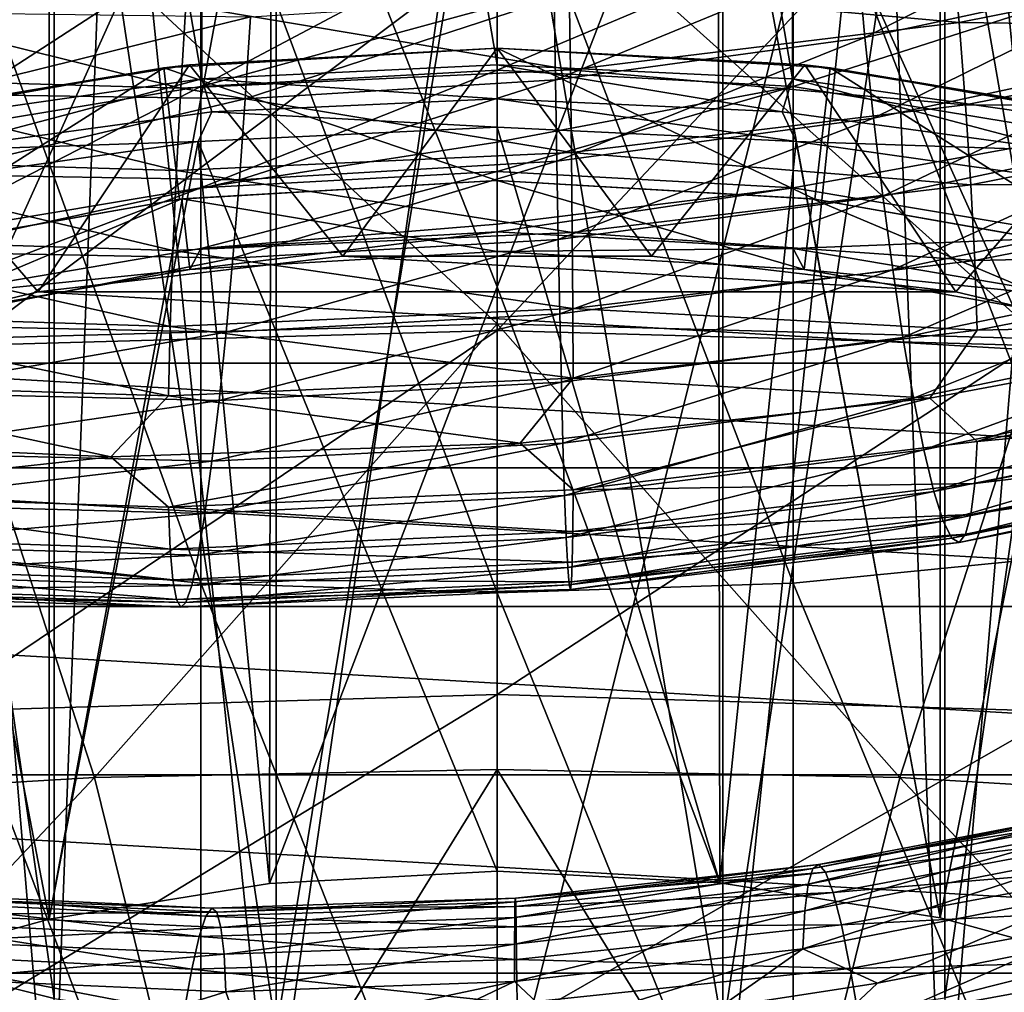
# Model space of a CAD drawing. Header units: metres. Extents: x -44 to 117, y -432 to 89.
# Tile 301 of 656: x -2.35 to 2.49, y -358.06 to -353.28. Entities that reach past the tile are written whole.
import ezdxf

# ---------------------------------------------------------------- set-up
doc = ezdxf.new("R2010")
doc.units = ezdxf.units.M
doc.layers.add('solid_125568', color=7, linetype='CONTINUOUS')

msp = doc.modelspace()

# ---------------------------------------------------------------- linework, layer by layer
at = {"layer": 'solid_125568'}
for points in [[(0, -344.982971, 864.575073), (-1.451161, -345.051361, 864.624756), (0, -353.505859, 852.844299)], [(0, -344.982971, 864.575073), (0, -353.505859, 852.844299), (1.451161, -353.574219, 852.893982)], [(1.451161, -345.051361, 864.624756), (0, -344.982971, 864.575073), (1.451161, -353.574219, 852.893982)], [(-1.451161, -345.051361, 864.624756), (-2.882698, -345.255554, 864.773132), (-1.451161, -353.574219, 852.893982)], [(-1.451161, -345.051361, 864.624756), (-1.451161, -353.574219, 852.893982), (0, -353.505859, 852.844299)], [(1.451161, -345.051361, 864.624756), (1.451161, -353.574219, 852.893982), (2.882698, -353.778442, 853.042358)], [(2.882698, -345.255554, 864.773132), (1.451161, -345.051361, 864.624756), (2.882698, -353.778442, 853.042358)], [(-2.882698, -345.255554, 864.773132), (-2.882698, -353.778442, 853.042358), (-1.451161, -353.574219, 852.893982)], [(2.201037, -358.090332, 881.494995), (3.254865, -357.823273, 881.256531), (3.254865, -350.767578, 889.079163)], [(2.201037, -351.022308, 889.33075), (2.201037, -358.090332, 881.494995), (3.254865, -350.767578, 889.079163)], [(-3.232239, -350.7742, 889.085754), (-2.177384, -358.095032, 881.499207), (-2.177384, -351.026794, 889.335205)], [(-3.232239, -350.7742, 889.085754), (-3.232239, -357.830231, 881.262756), (-2.177384, -358.095032, 881.499207)], [(-2.177384, -351.026794, 889.335205), (-1.085199, -358.25473, 881.641724), (-1.085199, -351.179138, 889.485596)], [(-2.177384, -351.026794, 889.335205), (-2.177384, -358.095032, 881.499207), (-1.085199, -358.25473, 881.641724)], [(1.109473, -358.25238, 881.639648), (2.201037, -358.090332, 881.494995), (2.201037, -351.022308, 889.33075)], [(1.109473, -351.17688, 889.483398), (1.109473, -358.25238, 881.639648), (2.201037, -351.022308, 889.33075)], [(0, -351.655914, 889.082947), (-1.085199, -351.179138, 889.485596), (-1.085199, -358.25473, 881.641724)], [(1.109473, -351.17688, 889.483398), (0, -351.655914, 889.082947), (1.109473, -358.25238, 881.639648)], [(-1.110643, -358.879364, 853.040222), (-1.891088, -351.307037, 847.538574), (0, -351.224121, 847.478333)], [(-1.110643, -358.879364, 853.040222), (0, -351.224121, 847.478333), (0, -358.82019, 852.997192)], [(0, -358.82019, 852.997192), (0, -351.224121, 847.478333), (1.891077, -351.307037, 847.538574)], [(-2.187469, -359.051941, 853.165588), (-2.830327, -351.410522, 847.61377), (-1.891088, -351.307037, 847.538574)], [(-1.110643, -358.879364, 853.040222), (-2.187469, -359.051941, 853.165588), (-1.891088, -351.307037, 847.538574)], [(1.110764, -358.879395, 853.040222), (0, -358.82019, 852.997192), (1.891077, -351.307037, 847.538574)], [(2.187646, -359.051971, 853.165588), (1.110764, -358.879395, 853.040222), (1.891077, -351.307037, 847.538574)], [(2.187646, -359.051971, 853.165588), (1.891077, -351.307037, 847.538574), (2.830316, -351.410522, 847.61377)], [(-2.187469, -359.051941, 853.165588), (-3.240074, -359.34079, 853.375427), (-2.830327, -351.410522, 847.61377)], [(3.240224, -359.340851, 853.375488), (2.187646, -359.051971, 853.165588), (2.830316, -351.410522, 847.61377)], [(0, -351.620026, 862.97699), (0, -354.596283, 859.014343), (-1.109473, -351.797638, 862.865662)], [(1.085199, -351.795166, 862.863708), (0, -354.596283, 859.014343), (0, -351.620026, 862.97699)], [(0, -358.576019, 881.373169), (0, -351.655914, 889.082947), (-1.085199, -358.25473, 881.641724)], [(1.109473, -358.25238, 881.639648), (0, -351.655914, 889.082947), (0, -358.576019, 881.373169)], [(-1.109473, -351.797638, 862.865662), (-2.200857, -357.703552, 855.146423), (-2.201037, -351.966797, 863.002014)], [(-1.109473, -351.797638, 862.865662), (-1.118748, -357.529022, 855.019653), (-2.200857, -357.703552, 855.146423)], [(0, -354.596283, 859.014343), (-1.118748, -357.529022, 855.019653), (-1.109473, -351.797638, 862.865662)], [(1.085199, -351.795166, 862.863708), (1.094528, -357.526459, 855.017761), (0, -354.596283, 859.014343)], [(2.177491, -357.698486, 855.142761), (1.094528, -357.526459, 855.017761), (1.085199, -351.795166, 862.863708)], [(2.177384, -351.961884, 862.998047), (2.177491, -357.698486, 855.142761), (1.085199, -351.795166, 862.863708)], [(-2.201037, -351.966797, 863.002014), (-3.254529, -357.994232, 855.357666), (-3.254865, -352.245483, 863.226746)], [(-2.201037, -351.966797, 863.002014), (-2.200857, -357.703552, 855.146423), (-3.254529, -357.994232, 855.357666)], [(3.231762, -357.986633, 855.352112), (2.177491, -357.698486, 855.142761), (2.177384, -351.961884, 862.998047)], [(3.232239, -352.23822, 863.220886), (3.231762, -357.986633, 855.352112), (2.177384, -351.961884, 862.998047)], [(-1.455538, -356.052887, 232.369736), (-1.455538, -352.206146, 234.888931), (-2.892772, -352.080566, 234.679489)], [(-2.892772, -355.911072, 232.170914), (-1.455538, -356.052887, 232.369736), (-2.892772, -352.080566, 234.679489)], [(2.892772, -355.911072, 232.170914), (2.892772, -352.080566, 234.679489), (1.455538, -352.206146, 234.888931)], [(-1.455538, -352.206146, 234.888931), (0, -356.100342, 232.436279), (0, -352.248169, 234.95903)], [(-1.455538, -356.052887, 232.369736), (0, -356.100342, 232.436279), (-1.455538, -352.206146, 234.888931)], [(1.455538, -356.052887, 232.369736), (1.455538, -352.206146, 234.888931), (0, -352.248169, 234.95903)], [(1.455538, -356.052887, 232.369736), (2.892772, -355.911072, 232.170914), (1.455538, -352.206146, 234.888931)], [(0, -356.100342, 232.436279), (1.455538, -356.052887, 232.369736), (0, -352.248169, 234.95903)], [(-0.000018, -352.449585, 375.90921), (-2.440281, -352.510468, 375.922333), (-0.000053, -354.778168, 362.807922)], [(-0.000018, -352.449585, 375.90921), (-0.000053, -354.778168, 362.807922), (2.677702, -354.851135, 362.823914)], [(2.440244, -352.510468, 375.922333), (-0.000018, -352.449585, 375.90921), (2.677702, -354.851135, 362.823914)], [(-2.440281, -352.510468, 375.922333), (-2.677807, -354.851135, 362.823914), (-0.000053, -354.778168, 362.807922)], [(4.87289, -352.693146, 375.961792), (2.440244, -352.510468, 375.922333), (2.677702, -354.851135, 362.823914)], [(1.80798, -353.369995, 895.71106), (1.770996, -352.967621, 895.704163), (3.241518, -352.647461, 895.659607)], [(3.309264, -353.045624, 895.663269), (1.80798, -353.369995, 895.71106), (3.241518, -352.647461, 895.659607)], [(-1.455538, -353.611481, 192.733932), (0, -352.83902, 195.158966), (0, -353.215881, 193.922226)], [(-1.455538, -353.611481, 192.733932), (-1.455538, -352.916718, 195.184372), (0, -352.83902, 195.158966)], [(2.233305, -352.891724, 901.086121), (0.354097, -353.122681, 901.045227), (2.270645, -353.297272, 901.094482)], [(2.233305, -352.891724, 901.086121), (2.270645, -353.297272, 901.094482), (4.155967, -352.922699, 900.994995)], [(-2.892772, -353.848877, 192.791168), (-2.892772, -353.148834, 195.260254), (-1.455538, -352.916718, 195.184372)], [(-1.455538, -353.611481, 192.733932), (-2.892772, -353.848877, 192.791168), (-1.455538, -352.916718, 195.184372)], [(-0.000013, -352.915283, 349.962158), (0.00001, -354.811462, 337.166168), (-2.622973, -354.885376, 337.179779)], [(-1.749797, -352.949432, 349.968719), (-0.000013, -352.915283, 349.962158), (-2.622973, -354.885376, 337.179779)], [(-0.000013, -352.915283, 349.962158), (1.749772, -352.949432, 349.968719), (0.00001, -354.811462, 337.166168)], [(0, -353.532013, 192.714783), (0, -353.215881, 193.922226), (1.455538, -352.916718, 195.184372)], [(1.455538, -353.611481, 192.733932), (0, -353.532013, 192.714783), (1.455538, -352.916718, 195.184372)], [(1.455538, -353.611481, 192.733932), (1.455538, -352.916718, 195.184372), (2.892772, -353.148834, 195.260254)], [(4.155967, -352.922699, 900.994995), (2.270645, -353.297272, 901.094482), (4.214059, -353.322998, 900.940674)], [(-3.497779, -353.052002, 349.988373), (-1.749797, -352.949432, 349.968719), (-2.622973, -354.885376, 337.179779)], [(1.749772, -352.949432, 349.968719), (2.622993, -354.885376, 337.179779), (0.00001, -354.811462, 337.166168)], [(0.286744, -353.579315, 895.650085), (0.280931, -353.175232, 895.64209), (1.770996, -352.967621, 895.704163)], [(1.80798, -353.369995, 895.71106), (0.286744, -353.579315, 895.650085), (1.770996, -352.967621, 895.704163)], [(1.749772, -352.949432, 349.968719), (3.497753, -353.052002, 349.988373), (2.622993, -354.885376, 337.179779)], [(1.849775, -353.767151, 895.778809), (1.80798, -353.369995, 895.71106), (3.309264, -353.045624, 895.663269)], [(3.385807, -353.438049, 895.727234), (1.849775, -353.767151, 895.778809), (3.309264, -353.045624, 895.663269)], [(0.354097, -353.122681, 901.045227), (-1.528897, -353.213043, 900.866577), (0.360266, -353.529999, 901.054688)], [(0.354097, -353.122681, 901.045227), (0.360266, -353.529999, 901.054688), (2.270645, -353.297272, 901.094482)], [(-3.394841, -353.161713, 900.549927), (-3.450866, -353.565002, 900.555359), (-1.553965, -353.619598, 900.875122)], [(-1.528897, -353.213043, 900.866577), (-3.394841, -353.161713, 900.549927), (-1.553965, -353.619598, 900.875122)], [(-1.237558, -353.672577, 895.479858), (-1.212138, -353.269257, 895.4729), (0.280931, -353.175232, 895.64209)], [(0.286744, -353.579315, 895.650085), (-1.237558, -353.672577, 895.479858), (0.280931, -353.175232, 895.64209)], [(2.892772, -353.848877, 192.791168), (1.455538, -353.611481, 192.733932), (2.892772, -353.148834, 195.260254)], [(-1.528897, -353.213043, 900.866577), (-1.553965, -353.619598, 900.875122), (0.360266, -353.529999, 901.054688)], [(-1.455538, -353.611481, 192.733932), (0, -353.215881, 193.922226), (0, -353.532013, 192.714783)], [(-2.748058, -353.648895, 895.200256), (-2.69169, -353.24884, 895.196411), (-1.212138, -353.269257, 895.4729)], [(-1.237558, -353.672577, 895.479858), (-2.748058, -353.648895, 895.200256), (-1.212138, -353.269257, 895.4729)], [(2.270645, -353.297272, 901.094482), (0.360266, -353.529999, 901.054688), (2.302463, -353.701233, 901.042725)], [(2.270645, -353.297272, 901.094482), (2.302463, -353.701233, 901.042725), (4.214059, -353.322998, 900.940674)], [(4.214059, -353.322998, 900.940674), (2.302463, -353.701233, 901.042725), (4.261043, -353.712921, 900.829468)], [(0.293331, -353.978455, 895.719055), (0.286744, -353.579315, 895.650085), (1.80798, -353.369995, 895.71106)], [(1.849775, -353.767151, 895.778809), (0.293331, -353.978455, 895.719055), (1.80798, -353.369995, 895.71106)], [(0, -354.073303, 177.800003), (0, -353.423309, 177.800003), (-1.637588, -353.520599, 177.800003)], [(-1.512365, -353.505249, 149.37735), (-1.637588, -353.520599, 177.800003), (0, -353.423309, 177.800003)], [(-1.512365, -353.505249, 149.37735), (0, -353.423309, 177.800003), (0, -353.423309, 149.37735)], [(-0.758739, -354.446075, 148.800003), (-1.512365, -353.505249, 149.37735), (0, -353.423309, 149.37735)], [(0.758739, -354.446075, 148.800003), (-0.758739, -354.446075, 148.800003), (0, -353.423309, 149.37735)], [(1.561557, -354.166077, 177.800003), (1.637582, -353.520599, 177.800003), (0, -353.423309, 177.800003)], [(0, -353.423309, 149.37735), (0, -353.423309, 177.800003), (1.637582, -353.520599, 177.800003)], [(0, -354.073303, 177.800003), (1.561557, -354.166077, 177.800003), (0, -353.423309, 177.800003)], [(1.512365, -353.505249, 149.37735), (0, -353.423309, 149.37735), (1.637582, -353.520599, 177.800003)], [(0.758739, -354.446075, 148.800003), (0, -353.423309, 149.37735), (1.512365, -353.505249, 149.37735)], [(1.895566, -354.150543, 895.908203), (1.849775, -353.767151, 895.778809), (3.385807, -353.438049, 895.727234)], [(3.46975, -353.816223, 895.852539), (1.895566, -354.150543, 895.908203), (3.385807, -353.438049, 895.727234)], [(-3.079979, -354.433472, 177.800003), (-1.637588, -353.520599, 177.800003), (-3.229953, -353.800995, 177.800003)], [(-3.006991, -353.750061, 149.37735), (-3.229953, -353.800995, 177.800003), (-1.637588, -353.520599, 177.800003)], [(-3.079979, -354.433472, 177.800003), (-1.561551, -354.166077, 177.800003), (-1.637588, -353.520599, 177.800003)], [(-3.006991, -353.750061, 149.37735), (-1.637588, -353.520599, 177.800003), (-1.512365, -353.505249, 149.37735)], [(-2.254605, -354.620819, 148.800003), (-3.006991, -353.750061, 149.37735), (-1.512365, -353.505249, 149.37735)], [(-0.758739, -354.446075, 148.800003), (-2.254605, -354.620819, 148.800003), (-1.512365, -353.505249, 149.37735)], [(-1.561551, -354.166077, 177.800003), (0, -354.073303, 177.800003), (-1.637588, -353.520599, 177.800003)], [(-1.451161, -353.574219, 852.893982), (0, -353.672058, 852.589294), (0, -353.505859, 852.844299)], [(0, -353.505859, 852.844299), (0, -353.672058, 852.589294), (1.401285, -353.735718, 852.635559)], [(1.451161, -353.574219, 852.893982), (0, -353.505859, 852.844299), (1.401285, -353.735718, 852.635559)], [(2.254605, -354.620819, 148.800003), (0.758739, -354.446075, 148.800003), (1.512365, -353.505249, 149.37735)], [(3.006991, -353.750061, 149.37735), (1.512365, -353.505249, 149.37735), (1.637582, -353.520599, 177.800003)], [(2.254605, -354.620819, 148.800003), (1.512365, -353.505249, 149.37735), (3.006991, -353.750061, 149.37735)], [(1.561557, -354.166077, 177.800003), (3.079991, -354.433472, 177.800003), (1.637582, -353.520599, 177.800003)], [(3.079991, -354.433472, 177.800003), (3.229941, -353.800995, 177.800003), (1.637582, -353.520599, 177.800003)], [(3.006991, -353.750061, 149.37735), (1.637582, -353.520599, 177.800003), (3.229941, -353.800995, 177.800003)], [(-3.450866, -353.565002, 900.555359), (-3.498795, -353.966827, 900.500977), (-1.575453, -354.024353, 900.823303)], [(-1.553965, -353.619598, 900.875122), (-3.450866, -353.565002, 900.555359), (-1.575453, -354.024353, 900.823303)], [(-1.451161, -353.574219, 852.893982), (-2.882698, -353.778442, 853.042358), (-2.784948, -353.925903, 852.773743)], [(-1.451161, -353.574219, 852.893982), (-2.784948, -353.925903, 852.773743), (-1.401285, -353.735718, 852.635559)], [(0.360266, -353.529999, 901.054688), (-1.553965, -353.619598, 900.875122), (0.365459, -353.935455, 901.003784)], [(-1.455538, -354.10968, 190.236115), (0, -353.532013, 192.714783), (0, -353.884796, 191.060898)], [(-1.455538, -354.10968, 190.236115), (-1.455538, -353.611481, 192.733932), (0, -353.532013, 192.714783)], [(-1.451161, -353.574219, 852.893982), (-1.401285, -353.735718, 852.635559), (0, -353.672058, 852.589294)], [(0, -353.884796, 191.060898), (0, -353.532013, 192.714783), (1.455538, -353.611481, 192.733932)], [(0.360266, -353.529999, 901.054688), (0.365459, -353.935455, 901.003784), (2.302463, -353.701233, 901.042725)], [(1.451161, -353.574219, 852.893982), (1.401285, -353.735718, 852.635559), (2.784948, -353.925903, 852.773743)], [(2.882698, -353.778442, 853.042358), (1.451161, -353.574219, 852.893982), (2.784948, -353.925903, 852.773743)], [(-2.892772, -354.350861, 190.274338), (-2.892772, -353.848877, 192.791168), (-1.455538, -353.611481, 192.733932)], [(-1.455538, -354.10968, 190.236115), (-2.892772, -354.350861, 190.274338), (-1.455538, -353.611481, 192.733932)], [(-1.553965, -353.619598, 900.875122), (-1.575453, -354.024353, 900.823303), (0.365459, -353.935455, 901.003784)], [(-1.26625, -354.070892, 895.547791), (-1.237558, -353.672577, 895.479858), (0.286744, -353.579315, 895.650085)], [(0.293331, -353.978455, 895.719055), (-1.26625, -354.070892, 895.547791), (0.286744, -353.579315, 895.650085)], [(0, -354.028931, 190.223328), (0, -353.884796, 191.060898), (1.455538, -353.611481, 192.733932)], [(1.455538, -354.10968, 190.236115), (0, -354.028931, 190.223328), (1.455538, -353.611481, 192.733932)], [(1.455538, -354.10968, 190.236115), (1.455538, -353.611481, 192.733932), (2.892772, -353.848877, 192.791168)], [(-2.81171, -354.043579, 895.264648), (-2.748058, -353.648895, 895.200256), (-1.237558, -353.672577, 895.479858)], [(-1.401285, -353.735718, 852.635559), (0, -353.811554, 852.318726), (0, -353.672058, 852.589294)], [(0, -353.672058, 852.589294), (0, -353.811554, 852.318726), (1.469234, -353.882141, 852.370056)], [(1.401285, -353.735718, 852.635559), (0, -353.672058, 852.589294), (1.469234, -353.882141, 852.370056)], [(-1.26625, -354.070892, 895.547791), (-2.81171, -354.043579, 895.264648), (-1.237558, -353.672577, 895.479858)], [(2.302463, -353.701233, 901.042725), (0.365459, -353.935455, 901.003784), (2.328157, -354.094177, 900.933472)], [(2.302463, -353.701233, 901.042725), (2.328157, -354.094177, 900.933472), (4.261043, -353.712921, 900.829468)], [(4.261043, -353.712921, 900.829468), (2.328157, -354.094177, 900.933472), (4.295852, -354.08313, 900.664124)], [(-2.254605, -354.620819, 148.800003), (-3.730999, -354.970978, 148.800003), (-3.006991, -353.750061, 149.37735)], [(-1.401285, -353.735718, 852.635559), (-2.784948, -353.925903, 852.773743), (-1.469234, -353.882141, 852.370056)], [(-1.401285, -353.735718, 852.635559), (-1.469234, -353.882141, 852.370056), (0, -353.811554, 852.318726)], [(0.300465, -354.364014, 895.850037), (0.293331, -353.978455, 895.719055), (1.849775, -353.767151, 895.778809)], [(1.895566, -354.150543, 895.908203), (0.300465, -354.364014, 895.850037), (1.849775, -353.767151, 895.778809)], [(2.784948, -353.925903, 852.773743), (1.401285, -353.735718, 852.635559), (1.469234, -353.882141, 852.370056)], [(3.730999, -354.970978, 148.800003), (2.254605, -354.620819, 148.800003), (3.006991, -353.750061, 149.37735)], [(0, -357.468964, 854.976013), (0, -353.811554, 852.318726), (-1.469234, -353.882141, 852.370056)], [(1.094528, -357.526459, 855.017761), (1.469234, -353.882141, 852.370056), (0, -353.811554, 852.318726)], [(1.094528, -357.526459, 855.017761), (0, -353.811554, 852.318726), (0, -357.468964, 854.976013)], [(1.944237, -354.512634, 896.094604), (1.895566, -354.150543, 895.908203), (3.46975, -353.816223, 895.852539)], [(3.559062, -354.172821, 896.034302), (1.944237, -354.512634, 896.094604), (3.46975, -353.816223, 895.852539)], [(2.892772, -354.350861, 190.274338), (1.455538, -354.10968, 190.236115), (2.892772, -353.848877, 192.791168)], [(-2.784948, -353.925903, 852.773743), (-2.897966, -354.085693, 852.517944), (-1.469234, -353.882141, 852.370056)], [(-2.200857, -357.703552, 855.146423), (-1.469234, -353.882141, 852.370056), (-2.897966, -354.085693, 852.517944)], [(-1.118748, -357.529022, 855.019653), (-1.469234, -353.882141, 852.370056), (-2.200857, -357.703552, 855.146423)], [(0, -357.468964, 854.976013), (-1.469234, -353.882141, 852.370056), (-1.118748, -357.529022, 855.019653)], [(-1.455538, -354.10968, 190.236115), (0, -353.884796, 191.060898), (0, -354.028931, 190.223328)], [(2.177491, -357.698486, 855.142761), (1.469234, -353.882141, 852.370056), (1.094528, -357.526459, 855.017761)], [(2.784948, -353.925903, 852.773743), (1.469234, -353.882141, 852.370056), (2.897966, -354.085693, 852.517944)], [(2.177491, -357.698486, 855.142761), (2.897966, -354.085693, 852.517944), (1.469234, -353.882141, 852.370056)], [(0.365459, -353.935455, 901.003784), (-1.575453, -354.024353, 900.823303), (0.36958, -354.32959, 900.895081)], [(0.365459, -353.935455, 901.003784), (0.36958, -354.32959, 900.895081), (2.328157, -354.094177, 900.933472)], [(-3.498795, -353.966827, 900.500977), (-3.537714, -354.357758, 900.389404), (-1.59295, -354.417816, 900.713867)], [(-1.575453, -354.024353, 900.823303), (-3.498795, -353.966827, 900.500977), (-1.59295, -354.417816, 900.713867)], [(-1.297849, -354.455627, 895.677551), (-1.26625, -354.070892, 895.547791), (0.293331, -353.978455, 895.719055)], [(0.300465, -354.364014, 895.850037), (-1.297849, -354.455627, 895.677551), (0.293331, -353.978455, 895.719055)], [(-2.88169, -354.424438, 895.390564), (-2.81171, -354.043579, 895.264648), (-1.26625, -354.070892, 895.547791)], [(-1.575453, -354.024353, 900.823303), (-1.59295, -354.417816, 900.713867), (0.36958, -354.32959, 900.895081)], [(-1.455538, -354.408142, 187.70665), (0, -354.028931, 190.223328), (0, -354.288391, 188.150284)], [(-1.455538, -354.408142, 187.70665), (-1.455538, -354.10968, 190.236115), (0, -354.028931, 190.223328)], [(0, -354.288391, 188.150284), (0, -354.028931, 190.223328), (1.455538, -354.10968, 190.236115)], [(-2.200857, -357.703552, 855.146423), (-2.897966, -354.085693, 852.517944), (-3.254529, -357.994232, 855.357666)], [(-1.297849, -354.455627, 895.677551), (-2.88169, -354.424438, 895.390564), (-1.26625, -354.070892, 895.547791)], [(0, -354.073303, 174.800003), (0, -354.073303, 177.800003), (-1.561551, -354.166077, 177.800003)], [(0, -354.073303, 174.800003), (-1.561551, -354.166077, 177.800003), (-1.549948, -354.163605, 174.800003)], [(0, -354.073303, 174.800003), (-1.549948, -354.163605, 174.800003), (0, -354.423309, 174.449997)], [(0, -354.073303, 174.800003), (0, -354.423309, 174.449997), (1.509208, -354.5112, 174.449997)], [(1.549948, -354.163605, 174.800003), (0, -354.073303, 174.800003), (1.509208, -354.5112, 174.449997)], [(1.549948, -354.163605, 174.800003), (1.561557, -354.166077, 177.800003), (0, -354.073303, 177.800003)], [(1.549948, -354.163605, 174.800003), (0, -354.073303, 177.800003), (0, -354.073303, 174.800003)], [(2.328157, -354.094177, 900.933472), (0.36958, -354.32959, 900.895081), (2.34716, -354.466675, 900.769348)], [(3.231762, -357.986633, 855.352112), (2.897966, -354.085693, 852.517944), (2.177491, -357.698486, 855.142761)], [(2.328157, -354.094177, 900.933472), (2.34716, -354.466675, 900.769348), (4.295852, -354.08313, 900.664124)], [(4.295852, -354.08313, 900.664124), (2.34716, -354.466675, 900.769348), (4.317414, -354.423828, 900.447632)], [(-2.892772, -354.651611, 187.725601), (-2.892772, -354.350861, 190.274338), (-1.455538, -354.10968, 190.236115)], [(-1.455538, -354.408142, 187.70665), (-2.892772, -354.651611, 187.725601), (-1.455538, -354.10968, 190.236115)], [(0, -354.32666, 187.700287), (0, -354.288391, 188.150284), (1.455538, -354.10968, 190.236115)], [(1.455538, -354.408142, 187.70665), (0, -354.32666, 187.700287), (1.455538, -354.10968, 190.236115)], [(0.307958, -354.728455, 896.038025), (0.300465, -354.364014, 895.850037), (1.895566, -354.150543, 895.908203)], [(1.944237, -354.512634, 896.094604), (0.307958, -354.728455, 896.038025), (1.895566, -354.150543, 895.908203)], [(1.455538, -354.408142, 187.70665), (1.455538, -354.10968, 190.236115), (2.892772, -354.350861, 190.274338)], [(-1.549948, -354.163605, 174.800003), (-1.561551, -354.166077, 177.800003), (-3.079979, -354.433472, 177.800003)], [(-1.549948, -354.163605, 174.800003), (-3.079979, -354.433472, 177.800003), (-3.078852, -354.433197, 174.800003)], [(-1.549948, -354.163605, 174.800003), (-3.078852, -354.433197, 174.800003), (-2.998006, -354.773712, 174.449997)], [(-1.549948, -354.163605, 174.800003), (-2.998006, -354.773712, 174.449997), (-1.509208, -354.5112, 174.449997)], [(-1.549948, -354.163605, 174.800003), (-1.509208, -354.5112, 174.449997), (0, -354.423309, 174.449997)], [(1.549948, -354.163605, 174.800003), (1.509208, -354.5112, 174.449997), (2.998006, -354.773712, 174.449997)], [(3.078852, -354.433197, 174.800003), (1.549948, -354.163605, 174.800003), (2.998006, -354.773712, 174.449997)], [(3.078852, -354.433197, 174.800003), (1.561557, -354.166077, 177.800003), (1.549948, -354.163605, 174.800003)], [(3.078852, -354.433197, 174.800003), (3.079991, -354.433472, 177.800003), (1.561557, -354.166077, 177.800003)], [(1.994738, -354.84613, 896.331543), (1.944237, -354.512634, 896.094604), (3.559062, -354.172821, 896.034302)], [(3.651694, -354.50058, 896.266541), (1.994738, -354.84613, 896.331543), (3.559062, -354.172821, 896.034302)], [(-1.455538, -354.408142, 187.70665), (0, -354.288391, 188.150284), (0, -354.32666, 187.700287)], [(0.36958, -354.32959, 900.895081), (-1.59295, -354.417816, 900.713867), (0.372567, -354.702911, 900.731262)], [(-1.509208, -354.5112, 185.214905), (0, -354.32666, 187.700287), (0, -354.423309, 185.214905)], [(-1.509208, -354.5112, 185.214905), (-1.455538, -354.408142, 187.70665), (0, -354.32666, 187.700287)], [(0, -354.423309, 185.214905), (0, -354.32666, 187.700287), (1.455538, -354.408142, 187.70665)], [(0.36958, -354.32959, 900.895081), (0.372567, -354.702911, 900.731262), (2.34716, -354.466675, 900.769348)], [(-3.537714, -354.357758, 900.389404), (-3.566677, -354.728455, 900.22345), (-1.60601, -354.790558, 900.549438)], [(-1.59295, -354.417816, 900.713867), (-3.537714, -354.357758, 900.389404), (-1.60601, -354.790558, 900.549438)], [(-1.331614, -354.819214, 895.864319), (-1.297849, -354.455627, 895.677551), (0.300465, -354.364014, 895.850037)], [(0.307958, -354.728455, 896.038025), (-1.331614, -354.819214, 895.864319), (0.300465, -354.364014, 895.850037)], [(2.892772, -354.651611, 187.725601), (1.455538, -354.408142, 187.70665), (2.892772, -354.350861, 190.274338)], [(-2.956336, -354.783966, 895.573242), (-2.88169, -354.424438, 895.390564), (-1.297849, -354.455627, 895.677551)], [(-1.509208, -354.5112, 185.214905), (-2.892772, -354.651611, 187.725601), (-1.455538, -354.408142, 187.70665)], [(2.254605, -354.620819, 148.800003), (-2.254605, -354.620819, 148.800003), (-0.758739, -354.446075, 148.800003)], [(-1.59295, -354.417816, 900.713867), (-1.60601, -354.790558, 900.549438), (0.372567, -354.702911, 900.731262)], [(-1.509208, -354.5112, 174.449997), (-1.509208, -354.5112, 185.214905), (0, -354.423309, 185.214905)], [(0, -354.423309, 174.449997), (-1.509208, -354.5112, 174.449997), (0, -354.423309, 185.214905)], [(2.254605, -354.620819, 148.800003), (-0.758739, -354.446075, 148.800003), (0.758739, -354.446075, 148.800003)], [(1.509208, -354.5112, 185.214905), (0, -354.423309, 185.214905), (1.455538, -354.408142, 187.70665)], [(0, -354.423309, 174.449997), (0, -354.423309, 185.214905), (1.509208, -354.5112, 185.214905)], [(1.509208, -354.5112, 174.449997), (0, -354.423309, 174.449997), (1.509208, -354.5112, 185.214905)], [(1.509208, -354.5112, 185.214905), (1.455538, -354.408142, 187.70665), (2.892772, -354.651611, 187.725601)], [(2.34716, -354.466675, 900.769348), (2.358907, -354.808868, 900.553345), (4.317414, -354.423828, 900.447632)], [(4.317414, -354.423828, 900.447632), (2.358907, -354.808868, 900.553345), (4.112883, -354.771423, 900.205017)], [(-1.331614, -354.819214, 895.864319), (-2.956336, -354.783966, 895.573242), (-1.297849, -354.455627, 895.677551)], [(2.34716, -354.466675, 900.769348), (0.372567, -354.702911, 900.731262), (2.358907, -354.808868, 900.553345)], [(-1.509208, -354.5112, 185.214905), (-2.998006, -354.773712, 185.214905), (-2.892772, -354.651611, 187.725601)], [(-2.998006, -354.773712, 174.449997), (-2.998006, -354.773712, 185.214905), (-1.509208, -354.5112, 185.214905)], [(-1.509208, -354.5112, 174.449997), (-2.998006, -354.773712, 174.449997), (-1.509208, -354.5112, 185.214905)], [(0.315772, -355.064392, 896.276794), (0.307958, -354.728455, 896.038025), (1.944237, -354.512634, 896.094604)], [(1.994738, -354.84613, 896.331543), (0.315772, -355.064392, 896.276794), (1.944237, -354.512634, 896.094604)], [(2.998006, -354.773712, 185.214905), (1.509208, -354.5112, 185.214905), (2.892772, -354.651611, 187.725601)], [(1.509208, -354.5112, 174.449997), (1.509208, -354.5112, 185.214905), (2.998006, -354.773712, 185.214905)], [(2.998006, -354.773712, 174.449997), (1.509208, -354.5112, 174.449997), (2.998006, -354.773712, 185.214905)], [(2.046023, -355.143738, 896.612915), (1.994738, -354.84613, 896.331543), (3.651694, -354.50058, 896.266541)], [(3.7456, -354.792419, 896.542908), (2.046023, -355.143738, 896.612915), (3.651694, -354.50058, 896.266541)], [(3.730999, -354.970978, 148.800003), (-3.730999, -354.970978, 148.800003), (-2.254605, -354.620819, 148.800003)], [(3.730999, -354.970978, 148.800003), (-2.254605, -354.620819, 148.800003), (2.254605, -354.620819, 148.800003)], [(0, -354.596283, 859.014343), (0, -357.468964, 854.976013), (-1.118748, -357.529022, 855.019653)], [(1.094528, -357.526459, 855.017761), (0, -357.468964, 854.976013), (0, -354.596283, 859.014343)], [(-3.566677, -354.728455, 900.22345), (-3.58471, -355.069122, 900.006104), (-1.614171, -355.132751, 900.333008)], [(-1.60601, -354.790558, 900.549438), (-3.566677, -354.728455, 900.22345), (-1.614171, -355.132751, 900.333008)], [(0.372567, -354.702911, 900.731262), (-1.60601, -354.790558, 900.549438), (0.37437, -355.045593, 900.515259)], [(-1.366572, -355.154358, 896.101868), (-1.331614, -354.819214, 895.864319), (0.307958, -354.728455, 896.038025)], [(0.315772, -355.064392, 896.276794), (-1.366572, -355.154358, 896.101868), (0.307958, -354.728455, 896.038025)], [(0.372567, -354.702911, 900.731262), (0.37437, -355.045593, 900.515259), (2.358907, -354.808868, 900.553345)], [(-3.033675, -355.11496, 895.806458), (-2.956336, -354.783966, 895.573242), (-1.331614, -354.819214, 895.864319)], [(-0.000053, -354.778168, 362.807922), (-2.677807, -354.851135, 362.823914), (-1.978531, -357.008301, 349.763153)], [(-0.000053, -354.778168, 362.807922), (-1.978531, -357.008301, 349.763153), (0.000482, -356.969116, 349.754639)], [(-0.000053, -354.778168, 362.807922), (0.000482, -356.969116, 349.754639), (1.979463, -357.008331, 349.763153)], [(2.677702, -354.851135, 362.823914), (-0.000053, -354.778168, 362.807922), (1.979463, -357.008331, 349.763153)], [(4.112883, -354.771423, 900.205017), (2.127089, -355.14389, 900.294983), (2.359174, -355.35675, 899.988892)], [(2.358907, -354.808868, 900.553345), (2.127089, -355.14389, 900.294983), (4.112883, -354.771423, 900.205017)], [(4.112883, -354.771423, 900.205017), (2.359174, -355.35675, 899.988892), (4.317794, -354.971344, 899.884521)], [(-1.366572, -355.154358, 896.101868), (-3.033675, -355.11496, 895.806458), (-1.331614, -354.819214, 895.864319)], [(0.00001, -354.811462, 337.166168), (-0.000009, -356.600281, 324.339661), (-2.779355, -356.682953, 324.353943)], [(-2.622973, -354.885376, 337.179779), (0.00001, -354.811462, 337.166168), (-2.779355, -356.682953, 324.353943)], [(-1.60601, -354.790558, 900.549438), (-1.614171, -355.132751, 900.333008), (0.37437, -355.045593, 900.515259)], [(0.00001, -354.811462, 337.166168), (2.622993, -354.885376, 337.179779), (-0.000009, -356.600281, 324.339661)], [(2.358907, -354.808868, 900.553345), (0.37437, -355.045593, 900.515259), (2.127089, -355.14389, 900.294983)], [(2.096912, -355.398163, 896.932373), (2.046023, -355.143738, 896.612915), (3.7456, -354.792419, 896.542908)], [(3.838601, -355.041168, 896.857361), (2.096912, -355.398163, 896.932373), (3.7456, -354.792419, 896.542908)], [(-2.677807, -354.851135, 362.823914), (-3.944061, -357.125092, 349.788513), (-1.978531, -357.008301, 349.763153)], [(0.32387, -355.364532, 896.560059), (0.315772, -355.064392, 896.276794), (1.994738, -354.84613, 896.331543)], [(2.046023, -355.143738, 896.612915), (0.32387, -355.364532, 896.560059), (1.994738, -354.84613, 896.331543)], [(2.677702, -354.851135, 362.823914), (1.979463, -357.008331, 349.763153), (3.944902, -357.125153, 349.788513)], [(2.622993, -354.885376, 337.179779), (2.779338, -356.682953, 324.353943), (-0.000009, -356.600281, 324.339661)], [(5.146554, -355.48584, 148.800003), (-5.146554, -355.48584, 148.800003), (-3.730999, -354.970978, 148.800003)], [(5.146554, -355.48584, 148.800003), (-3.730999, -354.970978, 148.800003), (3.730999, -354.970978, 148.800003)], [(4.317794, -354.971344, 899.884521), (2.359174, -355.35675, 899.988892), (4.296403, -355.178314, 899.537354)], [(-3.58471, -355.069122, 900.006104), (-3.882719, -355.344421, 899.6828), (-1.898178, -355.431549, 900.033569)], [(-1.614171, -355.132751, 900.333008), (-3.58471, -355.069122, 900.006104), (-1.898178, -355.431549, 900.033569)], [(0.37437, -355.045593, 900.515259), (-1.614171, -355.132751, 900.333008), (0.11263, -355.364746, 900.237915)], [(-1.401747, -355.453705, 896.383911), (-1.366572, -355.154358, 896.101868), (0.315772, -355.064392, 896.276794)], [(0.32387, -355.364532, 896.560059), (-1.401747, -355.453705, 896.383911), (0.315772, -355.064392, 896.276794)], [(0.37437, -355.045593, 900.515259), (0.11263, -355.364746, 900.237915), (2.127089, -355.14389, 900.294983)], [(2.146086, -355.602173, 897.28363), (2.096912, -355.398163, 896.932373), (3.838601, -355.041168, 896.857361)], [(3.92838, -355.239685, 897.203674), (2.146086, -355.602173, 897.28363), (3.838601, -355.041168, 896.857361)], [(-3.111731, -355.410217, 896.084106), (-3.033675, -355.11496, 895.806458), (-1.366572, -355.154358, 896.101868)], [(-1.401747, -355.453705, 896.383911), (-3.111731, -355.410217, 896.084106), (-1.366572, -355.154358, 896.101868)], [(-1.614171, -355.132751, 900.333008), (-1.898178, -355.431549, 900.033569), (0.11263, -355.364746, 900.237915)], [(2.127089, -355.14389, 900.294983), (0.11263, -355.364746, 900.237915), (0.374519, -355.593323, 899.950012)], [(0.332085, -355.62146, 896.881409), (0.32387, -355.364532, 896.560059), (2.046023, -355.143738, 896.612915)], [(2.096912, -355.398163, 896.932373), (0.332085, -355.62146, 896.881409), (2.046023, -355.143738, 896.612915)], [(2.127089, -355.14389, 900.294983), (0.374519, -355.593323, 899.950012), (2.359174, -355.35675, 899.988892)], [(4.296403, -355.178314, 899.537354), (2.347506, -355.562592, 899.639954), (4.261687, -355.333038, 899.162598)], [(2.359174, -355.35675, 899.988892), (2.347506, -355.562592, 899.639954), (4.296403, -355.178314, 899.537354)], [(2.192176, -355.748535, 897.6604), (2.146086, -355.602173, 897.28363), (3.92838, -355.239685, 897.203674)], [(4.012574, -355.38092, 897.575684), (2.192176, -355.748535, 897.6604), (3.92838, -355.239685, 897.203674)], [(-1.898178, -355.431549, 900.033569), (-3.882719, -355.344421, 899.6828), (-3.584798, -355.615082, 899.440735)], [(0.11263, -355.364746, 900.237915), (-1.898178, -355.431549, 900.033569), (-1.61414, -355.67984, 899.767395)], [(0.11263, -355.364746, 900.237915), (-1.61414, -355.67984, 899.767395), (0.374519, -355.593323, 899.950012)], [(-1.436294, -355.70993, 896.704102), (-1.401747, -355.453705, 896.383911), (0.32387, -355.364532, 896.560059)], [(0.332085, -355.62146, 896.881409), (-1.436294, -355.70993, 896.704102), (0.32387, -355.364532, 896.560059)], [(2.359174, -355.35675, 899.988892), (0.374519, -355.593323, 899.950012), (2.347506, -355.562592, 899.639954)], [(4.261687, -355.333038, 899.162598), (2.328503, -355.715363, 899.262695), (4.214799, -355.433075, 898.769653)], [(2.347506, -355.562592, 899.639954), (2.328503, -355.715363, 899.262695), (4.261687, -355.333038, 899.162598)], [(-3.188656, -355.662506, 896.400085), (-3.111731, -355.410217, 896.084106), (-1.401747, -355.453705, 896.383911)], [(0.340109, -355.827942, 897.234619), (0.332085, -355.62146, 896.881409), (2.096912, -355.398163, 896.932373)], [(2.146086, -355.602173, 897.28363), (0.340109, -355.827942, 897.234619), (2.096912, -355.398163, 896.932373)], [(2.234064, -355.831604, 898.055908), (2.192176, -355.748535, 897.6604), (4.012574, -355.38092, 897.575684)], [(4.089149, -355.459412, 897.966736), (2.234064, -355.831604, 898.055908), (4.012574, -355.38092, 897.575684)], [(-1.898178, -355.431549, 900.033569), (-3.584798, -355.615082, 899.440735), (-1.61414, -355.67984, 899.767395)], [(-1.436294, -355.70993, 896.704102), (-3.188656, -355.662506, 896.400085), (-1.401747, -355.453705, 896.383911)], [(2.27113, -355.852203, 898.461182), (2.234064, -355.831604, 898.055908), (4.089149, -355.459412, 897.966736)], [(4.156908, -355.475983, 898.367859), (2.27113, -355.852203, 898.461182), (4.089149, -355.459412, 897.966736)], [(4.214799, -355.433075, 898.769653), (2.302822, -355.812683, 898.866577), (4.156908, -355.475983, 898.367859)], [(2.328503, -355.715363, 899.262695), (2.302822, -355.812683, 898.866577), (4.214799, -355.433075, 898.769653)], [(6.501956, -356.167053, 148.800003), (-6.501956, -356.167053, 148.800003), (-5.146554, -355.48584, 148.800003)], [(6.501956, -356.167053, 148.800003), (-5.146554, -355.48584, 148.800003), (5.146554, -355.48584, 148.800003)], [(2.302822, -355.812683, 898.866577), (2.27113, -355.852203, 898.461182), (4.156908, -355.475983, 898.367859)], [(0.374519, -355.593323, 899.950012), (-1.61414, -355.67984, 899.767395), (0.372703, -355.798553, 899.60022)], [(0.347588, -355.976563, 897.613281), (0.340109, -355.827942, 897.234619), (2.146086, -355.602173, 897.28363)], [(2.192176, -355.748535, 897.6604), (0.347588, -355.976563, 897.613281), (2.146086, -355.602173, 897.28363)], [(2.347506, -355.562592, 899.639954), (0.372703, -355.798553, 899.60022), (2.328503, -355.715363, 899.262695)], [(0.374519, -355.593323, 899.950012), (0.372703, -355.798553, 899.60022), (2.347506, -355.562592, 899.639954)], [(-3.584798, -355.615082, 899.440735), (-3.566962, -355.820496, 899.092163), (-1.606085, -355.884918, 899.417725)], [(-1.61414, -355.67984, 899.767395), (-3.584798, -355.615082, 899.440735), (-1.606085, -355.884918, 899.417725)], [(-1.469504, -355.915771, 897.056152), (-1.436294, -355.70993, 896.704102), (0.332085, -355.62146, 896.881409)], [(0.340109, -355.827942, 897.234619), (-1.469504, -355.915771, 897.056152), (0.332085, -355.62146, 896.881409)], [(-3.26273, -355.864655, 896.747986), (-3.188656, -355.662506, 896.400085), (-1.436294, -355.70993, 896.704102)], [(-1.61414, -355.67984, 899.767395), (-1.606085, -355.884918, 899.417725), (0.372703, -355.798553, 899.60022)], [(-1.469504, -355.915771, 897.056152), (-3.26273, -355.864655, 896.747986), (-1.436294, -355.70993, 896.704102)], [(0.354326, -356.061768, 898.010559), (0.347588, -355.976563, 897.613281), (2.192176, -355.748535, 897.6604)], [(2.234064, -355.831604, 898.055908), (0.354326, -356.061768, 898.010559), (2.192176, -355.748535, 897.6604)], [(2.328503, -355.715363, 899.262695), (0.369624, -355.950317, 899.221802), (2.302822, -355.812683, 898.866577)], [(0.372703, -355.798553, 899.60022), (0.369624, -355.950317, 899.221802), (2.328503, -355.715363, 899.262695)], [(0.372703, -355.798553, 899.60022), (-1.606085, -355.884918, 899.417725), (0.369624, -355.950317, 899.221802)], [(-3.566962, -355.820496, 899.092163), (-3.538271, -355.973145, 898.715759), (-1.593208, -356.036621, 899.039612)], [(-1.606085, -355.884918, 899.417725), (-3.566962, -355.820496, 899.092163), (-1.593208, -356.036621, 899.039612)], [(-1.500717, -356.063904, 897.433838), (-1.469504, -355.915771, 897.056152), (0.340109, -355.827942, 897.234619)], [(0.347588, -355.976563, 897.613281), (-1.500717, -356.063904, 897.433838), (0.340109, -355.827942, 897.234619)], [(0.360289, -356.084229, 898.41748), (0.354326, -356.061768, 898.010559), (2.234064, -355.831604, 898.055908)], [(2.27113, -355.852203, 898.461182), (0.360289, -356.084229, 898.41748), (2.234064, -355.831604, 898.055908)], [(2.302822, -355.812683, 898.866577), (0.365432, -356.046326, 898.824402), (2.27113, -355.852203, 898.461182)], [(0.369624, -355.950317, 899.221802), (0.365432, -356.046326, 898.824402), (2.302822, -355.812683, 898.866577)], [(-3.332285, -356.009399, 897.121765), (-3.26273, -355.864655, 896.747986), (-1.469504, -355.915771, 897.056152)], [(-1.606085, -355.884918, 899.417725), (-1.593208, -356.036621, 899.039612), (0.369624, -355.950317, 899.221802)], [(0.365432, -356.046326, 898.824402), (0.360289, -356.084229, 898.41748), (2.27113, -355.852203, 898.461182)], [(-1.500717, -356.063904, 897.433838), (-3.332285, -356.009399, 897.121765), (-1.469504, -355.915771, 897.056152)], [(-1.455538, -359.687622, 229.553329), (-1.455538, -356.052887, 232.369736), (-2.892772, -355.911072, 232.170914)], [(-2.892772, -359.530518, 229.366379), (-1.455538, -359.687622, 229.553329), (-2.892772, -355.911072, 232.170914)], [(2.892772, -359.530518, 229.366379), (2.892772, -355.911072, 232.170914), (1.455538, -356.052887, 232.369736)], [(-3.538271, -355.973145, 898.715759), (-3.499588, -356.070709, 898.321045), (-1.575865, -356.132721, 898.642639)], [(-1.593208, -356.036621, 899.039612), (-3.538271, -355.973145, 898.715759), (-1.575865, -356.132721, 898.642639)], [(0.369624, -355.950317, 899.221802), (-1.593208, -356.036621, 899.039612), (0.365432, -356.046326, 898.824402)], [(-1.529201, -356.148651, 897.830261), (-1.500717, -356.063904, 897.433838), (0.347588, -355.976563, 897.613281)], [(0.354326, -356.061768, 898.010559), (-1.529201, -356.148651, 897.830261), (0.347588, -355.976563, 897.613281)], [(-3.395674, -356.091156, 897.514587), (-3.332285, -356.009399, 897.121765), (-1.500717, -356.063904, 897.433838)], [(-1.593208, -356.036621, 899.039612), (-1.575865, -356.132721, 898.642639), (0.365432, -356.046326, 898.824402)], [(-3.499588, -356.070709, 898.321045), (-3.451763, -356.11084, 897.91748), (-1.554404, -356.170807, 898.236328)], [(-1.575865, -356.132721, 898.642639), (-3.499588, -356.070709, 898.321045), (-1.554404, -356.170807, 898.236328)], [(-3.451763, -356.11084, 897.91748), (-3.395674, -356.091156, 897.514587), (-1.529201, -356.148651, 897.830261)], [(-1.529201, -356.148651, 897.830261), (-3.395674, -356.091156, 897.514587), (-1.500717, -356.063904, 897.433838)], [(0.365432, -356.046326, 898.824402), (-1.575865, -356.132721, 898.642639), (0.360289, -356.084229, 898.41748)], [(-1.575865, -356.132721, 898.642639), (-1.554404, -356.170807, 898.236328), (0.360289, -356.084229, 898.41748)], [(-1.554404, -356.170807, 898.236328), (-1.529201, -356.148651, 897.830261), (0.354326, -356.061768, 898.010559)], [(0.360289, -356.084229, 898.41748), (-1.554404, -356.170807, 898.236328), (0.354326, -356.061768, 898.010559)], [(-1.455538, -356.052887, 232.369736), (0, -359.740234, 229.615906), (0, -356.100342, 232.436279)], [(-1.455538, -359.687622, 229.553329), (0, -359.740234, 229.615906), (-1.455538, -356.052887, 232.369736)], [(1.455538, -359.687622, 229.553329), (1.455538, -356.052887, 232.369736), (0, -356.100342, 232.436279)], [(1.455538, -359.687622, 229.553329), (2.892772, -359.530518, 229.366379), (1.455538, -356.052887, 232.369736)], [(-1.554404, -356.170807, 898.236328), (-3.451763, -356.11084, 897.91748), (-1.529201, -356.148651, 897.830261)], [(0, -359.740234, 229.615906), (1.455538, -359.687622, 229.553329), (0, -356.100342, 232.436279)], [(7.761142, -356.994598, 148.800003), (-7.761142, -356.994598, 148.800003), (-6.501956, -356.167053, 148.800003)], [(7.761142, -356.994598, 148.800003), (-6.501956, -356.167053, 148.800003), (6.501956, -356.167053, 148.800003)], [(-0.000009, -356.600281, 324.339661), (0.000025, -358.274628, 311.526337), (-2.89767, -358.366821, 311.540863)], [(-2.779355, -356.682953, 324.353943), (-0.000009, -356.600281, 324.339661), (-2.89767, -358.366821, 311.540863)], [(-0.000009, -356.600281, 324.339661), (2.779338, -356.682953, 324.353943), (0.000025, -358.274628, 311.526337)], [(2.779338, -356.682953, 324.353943), (2.89772, -358.366821, 311.540863), (0.000025, -358.274628, 311.526337)], [(8.922287, -357.969788, 148.800003), (-8.922287, -357.969788, 148.800003), (-7.761142, -356.994598, 148.800003)], [(8.922287, -357.969788, 148.800003), (-7.761142, -356.994598, 148.800003), (7.761142, -356.994598, 148.800003)], [(-4.253907, -359.428467, 335.483276), (-1.978531, -357.008301, 349.763153), (-3.944061, -357.125092, 349.788513)], [(-4.253907, -359.428467, 335.483276), (-1.419616, -359.27066, 335.444366), (-1.978531, -357.008301, 349.763153)], [(-1.419616, -359.27066, 335.444366), (0.000482, -356.969116, 349.754639), (-1.978531, -357.008301, 349.763153)], [(-1.419616, -359.27066, 335.444366), (1.420035, -359.271576, 335.43866), (0.000482, -356.969116, 349.754639)], [(1.420035, -359.271576, 335.43866), (1.979463, -357.008331, 349.763153), (0.000482, -356.969116, 349.754639)], [(1.420035, -359.271576, 335.43866), (4.254629, -359.431213, 335.466156), (1.979463, -357.008331, 349.763153)], [(4.254629, -359.431213, 335.466156), (3.944902, -357.125153, 349.788513), (1.979463, -357.008331, 349.763153)], [(1.552399, -357.455322, 890.487976), (1.580629, -357.435333, 890.889832), (3.054133, -357.153625, 890.840454)], [(2.99964, -357.176941, 890.441833), (1.552399, -357.455322, 890.487976), (3.054133, -357.153625, 890.840454)], [(3.054133, -357.153625, 890.840454), (1.580629, -357.435333, 890.889832), (3.117949, -357.188293, 891.237793)], [(1.529538, -357.532135, 890.094299), (1.552399, -357.455322, 890.487976), (2.99964, -357.176941, 890.441833)], [(2.955519, -357.256378, 890.050781), (1.529538, -357.532135, 890.094299), (2.99964, -357.176941, 890.441833)], [(1.580629, -357.435333, 890.889832), (1.613683, -357.473816, 891.29071), (3.117949, -357.188293, 891.237793)], [(3.117949, -357.188293, 891.237793), (1.613683, -357.473816, 891.29071), (3.19007, -357.282593, 891.624878)], [(1.512597, -357.664063, 889.717712), (1.529538, -357.532135, 890.094299), (2.955519, -357.256378, 890.050781)], [(2.922818, -357.390259, 889.676331), (1.512597, -357.664063, 889.717712), (2.955519, -357.256378, 890.050781)], [(1.613683, -357.473816, 891.29071), (1.651039, -357.57251, 891.681763), (3.19007, -357.282593, 891.624878)], [(3.19007, -357.282593, 891.624878), (1.651039, -357.57251, 891.681763), (3.269318, -357.437012, 891.993103)], [(1.502126, -357.849396, 889.367188), (1.512597, -357.664063, 889.717712), (2.922818, -357.390259, 889.676331)], [(2.90259, -357.576752, 889.327332), (1.502126, -357.849396, 889.367188), (2.922818, -357.390259, 889.676331)], [(0.088048, -357.619781, 890.432983), (0.089705, -357.601135, 890.835938), (1.580629, -357.435333, 890.889832)], [(1.552399, -357.455322, 890.487976), (0.088048, -357.619781, 890.432983), (1.580629, -357.435333, 890.889832)], [(1.580629, -357.435333, 890.889832), (0.089705, -357.601135, 890.835938), (1.613683, -357.473816, 891.29071)], [(1.651039, -357.57251, 891.681763), (1.692099, -357.73172, 892.05426), (3.269318, -357.437012, 891.993103)], [(3.269318, -357.437012, 891.993103), (1.692099, -357.73172, 892.05426), (3.353798, -357.64624, 892.33551)], [(0.0867, -357.695465, 890.038269), (0.088048, -357.619781, 890.432983), (1.552399, -357.455322, 890.487976)], [(1.529538, -357.532135, 890.094299), (0.0867, -357.695465, 890.038269), (1.552399, -357.455322, 890.487976)], [(0.089705, -357.601135, 890.835938), (0.091632, -357.641235, 891.238159), (1.613683, -357.473816, 891.29071)], [(1.613683, -357.473816, 891.29071), (0.091632, -357.641235, 891.238159), (1.651039, -357.57251, 891.681763)], [(0.085705, -357.826508, 889.660889), (0.0867, -357.695465, 890.038269), (1.529538, -357.532135, 890.094299)], [(1.512597, -357.664063, 889.717712), (0.085705, -357.826508, 889.660889), (1.529538, -357.532135, 890.094299)], [(-2.878292, -357.581726, 890.417358), (-2.938333, -357.618042, 890.815186), (-1.431322, -357.689545, 891.079712)], [(-1.402102, -357.650177, 890.678528), (-2.878292, -357.581726, 890.417358), (-1.431322, -357.689545, 891.079712)], [(-2.827048, -357.603424, 890.018188), (-2.878292, -357.581726, 890.417358), (-1.402102, -357.650177, 890.678528)], [(0.091632, -357.641235, 891.238159), (0.093811, -357.741669, 891.630554), (1.651039, -357.57251, 891.681763)], [(1.651039, -357.57251, 891.681763), (0.093811, -357.741669, 891.630554), (1.692099, -357.73172, 892.05426)], [(2.90259, -357.576752, 889.327332), (1.8697, -358.019653, 889.05719), (1.502126, -357.849396, 889.367188)], [(2.90259, -357.576752, 889.327332), (2.639529, -357.867157, 889.033569), (1.8697, -358.019653, 889.05719)], [(-2.938333, -357.618042, 890.815186), (-3.006182, -357.714111, 891.202637), (-1.464341, -357.789124, 891.470947)], [(-1.431322, -357.689545, 891.079712), (-2.938333, -357.618042, 890.815186), (-1.464341, -357.789124, 891.470947)], [(-1.377171, -357.669373, 890.276428), (-2.827048, -357.603424, 890.018188), (-1.402102, -357.650177, 890.678528)], [(-2.785569, -357.681396, 889.626526), (-2.827048, -357.603424, 890.018188), (-1.377171, -357.669373, 890.276428)], [(0.089705, -357.601135, 890.835938), (-1.402102, -357.650177, 890.678528), (0.091632, -357.641235, 891.238159)], [(-1.377171, -357.669373, 890.276428), (-1.402102, -357.650177, 890.678528), (0.089705, -357.601135, 890.835938)], [(0.088048, -357.619781, 890.432983), (-1.377171, -357.669373, 890.276428), (0.089705, -357.601135, 890.835938)], [(-1.356992, -357.745453, 889.882446), (-1.377171, -357.669373, 890.276428), (0.088048, -357.619781, 890.432983)], [(0.0867, -357.695465, 890.038269), (-1.356992, -357.745453, 889.882446), (0.088048, -357.619781, 890.432983)], [(-1.356992, -357.745453, 889.882446), (-2.785569, -357.681396, 889.626526), (-1.377171, -357.669373, 890.276428)], [(-2.754818, -357.813934, 889.251343), (-2.785569, -357.681396, 889.626526), (-1.356992, -357.745453, 889.882446)], [(0.091632, -357.641235, 891.238159), (-1.431322, -357.689545, 891.079712), (0.093811, -357.741669, 891.630554)], [(-1.402102, -357.650177, 890.678528), (-1.431322, -357.689545, 891.079712), (0.091632, -357.641235, 891.238159)], [(0.085108, -358.011261, 889.309692), (0.085705, -357.826508, 889.660889), (1.512597, -357.664063, 889.717712)], [(1.502126, -357.849396, 889.367188), (0.085108, -358.011261, 889.309692), (1.512597, -357.664063, 889.717712)], [(1.692099, -357.73172, 892.05426), (1.735881, -357.946106, 892.401062), (3.353798, -357.64624, 892.33551)], [(3.353798, -357.64624, 892.33551), (1.735881, -357.946106, 892.401062), (3.441387, -357.903564, 892.645325)], [(-3.006182, -357.714111, 891.202637), (-3.080686, -357.87027, 891.571106), (-1.500585, -357.949249, 891.843567)], [(-1.464341, -357.789124, 891.470947), (-3.006182, -357.714111, 891.202637), (-1.500585, -357.949249, 891.843567)], [(-1.431322, -357.689545, 891.079712), (-1.464341, -357.789124, 891.470947), (0.093811, -357.741669, 891.630554)], [(-1.342031, -357.876678, 889.505493), (-1.356992, -357.745453, 889.882446), (0.0867, -357.695465, 890.038269)], [(0.085705, -357.826508, 889.660889), (-1.342031, -357.876678, 889.505493), (0.0867, -357.695465, 890.038269)], [(0.093811, -357.741669, 891.630554), (0.096231, -357.902802, 892.004517), (1.692099, -357.73172, 892.05426)], [(1.692099, -357.73172, 892.05426), (0.096231, -357.902802, 892.004517), (1.735881, -357.946106, 892.401062)], [(-1.342031, -357.876678, 889.505493), (-2.754818, -357.813934, 889.251343), (-1.356992, -357.745453, 889.882446)], [(0.093811, -357.741669, 891.630554), (-1.464341, -357.789124, 891.470947), (0.096231, -357.902802, 892.004517)], [(-3.232239, -357.830231, 881.262756), (-2.177384, -364.757172, 873.315125), (-2.177384, -358.095032, 881.499207)], [(-3.232239, -357.830231, 881.262756), (-3.232239, -364.480835, 873.092285), (-2.177384, -364.757172, 873.315125)], [(-2.73576, -357.999298, 888.901611), (-2.754818, -357.813934, 889.251343), (-1.342031, -357.876678, 889.505493)], [(-1.464341, -357.789124, 891.470947), (-1.500585, -357.949249, 891.843567), (0.096231, -357.902802, 892.004517)], [(-1.332749, -358.061462, 889.154602), (-1.342031, -357.876678, 889.505493), (0.085705, -357.826508, 889.660889)], [(0.085108, -358.011261, 889.309692), (-1.332749, -358.061462, 889.154602), (0.085705, -357.826508, 889.660889)], [(2.201037, -364.752258, 873.311157), (3.254865, -364.473541, 873.086426), (3.254865, -357.823273, 881.256531)], [(2.201037, -358.090332, 881.494995), (2.201037, -364.752258, 873.311157), (3.254865, -357.823273, 881.256531)], [(-3.080686, -357.87027, 891.571106), (-3.160065, -358.081238, 891.913635), (-1.539188, -358.16452, 892.19043)], [(-1.500585, -357.949249, 891.843567), (-3.080686, -357.87027, 891.571106), (-1.539188, -358.16452, 892.19043)], [(-1.332749, -358.061462, 889.154602), (-2.73576, -357.999298, 888.901611), (-1.342031, -357.876678, 889.505493)], [(1.502126, -357.849396, 889.367188), (0.310954, -358.224091, 889.015991), (0.085108, -358.011261, 889.309692)], [(1.502126, -357.849396, 889.367188), (1.092485, -358.138763, 889.051392), (0.310954, -358.224091, 889.015991)], [(1.502126, -357.849396, 889.367188), (1.8697, -358.019653, 889.05719), (1.092485, -358.138763, 889.051392)], [(1.502192, -358.363983, 888.783752), (1.8697, -358.019653, 889.05719), (2.639529, -357.867157, 889.033569)], [(2.90276, -358.091125, 888.744934), (1.502192, -358.363983, 888.783752), (2.639529, -357.867157, 889.033569)], [(0.096231, -357.902802, 892.004517), (-1.500585, -357.949249, 891.843567), (0.098834, -358.119202, 892.352844)], [(0.096231, -357.902802, 892.004517), (0.098834, -358.119202, 892.352844), (1.735881, -357.946106, 892.401062)], [(1.735881, -357.946106, 892.401062), (1.781263, -358.208771, 892.715454), (3.441387, -357.903564, 892.645325)], [(3.441387, -357.903564, 892.645325), (1.781263, -358.208771, 892.715454), (3.529949, -358.202301, 892.916016)], [(9.957323, -359.065826, 148.800003), (-9.957323, -359.065826, 148.800003), (-8.922287, -357.969788, 148.800003)], [(9.957323, -359.065826, 148.800003), (-8.922287, -357.969788, 148.800003), (8.922287, -357.969788, 148.800003)], [(-1.500585, -357.949249, 891.843567), (-1.539188, -358.16452, 892.19043), (0.098834, -358.119202, 892.352844)], [(1.735881, -357.946106, 892.401062), (0.098834, -358.119202, 892.352844), (1.781263, -358.208771, 892.715454)], [(-2.73576, -357.999298, 888.901611), (-2.024251, -358.275726, 888.732483), (-2.791435, -358.224792, 888.579041)], [(-1.332749, -358.061462, 889.154602), (-2.024251, -358.275726, 888.732483), (-2.73576, -357.999298, 888.901611)], [(0.085108, -358.011261, 889.309692), (-1.250597, -358.292633, 888.856384), (-1.332749, -358.061462, 889.154602)], [(0.085108, -358.011261, 889.309692), (-0.471328, -358.275421, 888.950928), (-1.250597, -358.292633, 888.856384)], [(0.085108, -358.011261, 889.309692), (0.310954, -358.224091, 889.015991), (-0.471328, -358.275421, 888.950928)], [(1.502192, -358.363983, 888.783752), (1.092485, -358.138763, 889.051392), (1.8697, -358.019653, 889.05719)], [(-1.332749, -358.061462, 889.154602), (-1.250597, -358.292633, 888.856384), (-2.024251, -358.275726, 888.732483)]]:
    msp.add_3dface(points, dxfattribs=at)

doc.saveas('drawing.dxf')
